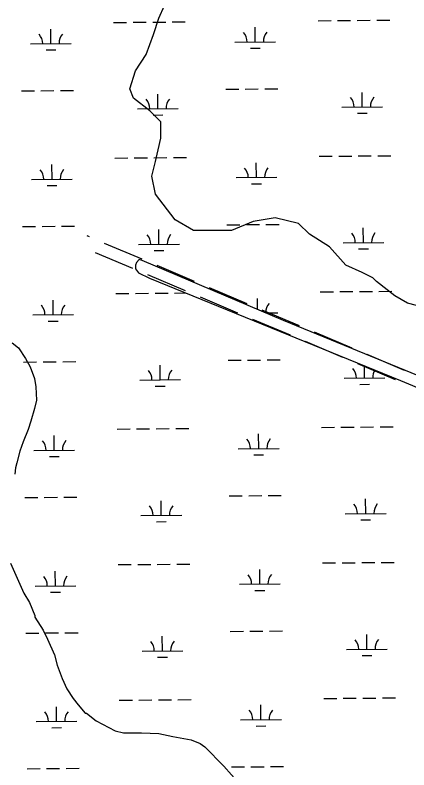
# Model space of a CAD drawing. Extents: x 3568792 to 3606828, y 529143 to 554785.
# Drawn here: x 3580377 to 3581344, y 549084 to 550936 of the extents above; entities that cross this region are included whole.
import ezdxf

# ---------------------------------------------------------------- set-up
doc = ezdxf.new("R2010")
doc.units = 0
for name, color, linetype in [('V-ROAD-CNTR', 7, 'Continuous'), ('V-SITE-VEGE', 7, 'Continuous'), ('V-WETL-SWMP', 7, 'Continuous')]:
    doc.layers.add(name, color=color, linetype=linetype)

msp = doc.modelspace()

# ---------------------------------------------------------------- linework, layer by layer
at = {"layer": 'V-ROAD-CNTR'}
for p, q in [((3580560.1, 550391.8), (3580553.7, 550394.5)), ((3580689, 550337.2), (3580596.9, 550376.2)), ((3580666.3, 550314.2), (3580574.2, 550353.2)), ((3580817.9, 550282.6), (3580725.9, 550321.6)), ((3580795.2, 550259.6), (3580703.1, 550298.6)), ((3580946.9, 550228), (3580854.8, 550267)), ((3580924.1, 550205.1), (3580832, 550244)), ((3581075.8, 550173.4), (3580983.7, 550212.4)), ((3581053.1, 550150.5), (3580961, 550189.5)), ((3581204.7, 550118.9), (3581112.6, 550157.8)), ((3581182, 550095.9), (3581089.9, 550134.9)), ((3581333.6, 550064.3), (3581241.5, 550103.3)), ((3581310.9, 550041.3), (3581218.8, 550080.3))]:
    msp.add_line(p, q, dxfattribs=at)
at = {"layer": 'V-SITE-VEGE'}
for p, q in [((3580730.4, 550928.7), (3580743.7, 550959.9)), ((3580717, 550888.6), (3580730.4, 550928.7)), ((3580699.2, 550839.6), (3580717, 550888.6)), ((3580672.5, 550799.5), (3580699.2, 550839.6)), ((3580659.1, 550755), (3580672.5, 550799.5)), ((3580668, 550732.7), (3580659.1, 550755)), ((3580708.1, 550701.5), (3580668, 550732.7)), ((3580734.8, 550674.7), (3580708.1, 550701.5)), ((3580734.8, 550634.6), (3580734.8, 550674.7)), ((3580721.5, 550576.7), (3580734.8, 550634.6)), ((3580712.5, 550541.1), (3580721.5, 550576.7)), ((3580721.5, 550496.5), (3580712.5, 550541.1)), ((3580770.4, 550434.1), (3580721.5, 550496.5)), ((3580815, 550407.4), (3580770.4, 550434.1)), ((3580961.9, 550429.7), (3580908.5, 550407.4)), ((3581015.3, 550438.6), (3580961.9, 550429.7)), ((3581073.2, 550425.2), (3581015.3, 550438.6)), ((3581099.9, 550398.5), (3581073.2, 550425.2)), ((3580908.5, 550407.4), (3580815, 550407.4)), ((3581148.9, 550367.3), (3581099.9, 550398.5)), ((3581189, 550322.7), (3581148.9, 550367.3)), ((3581229.1, 550304.9), (3581189, 550322.7)), ((3581255.8, 550291.6), (3581229.1, 550304.9)), ((3581264.7, 550282.6), (3581255.8, 550291.6)), ((3581309.2, 550247), (3581264.7, 550282.6)), ((3581340.4, 550229.2), (3581309.2, 550247)), ((3581442.8, 550202.4), (3581340.4, 550229.2))]:
    msp.add_line(p, q, dxfattribs=at)
for points in [[(3580370, 550132.4), (3580385.7, 550119.8), (3580402.9, 550093.2), (3580413.9, 550072.8), (3580424.9, 550044.6), (3580428.1, 550024.3), (3580429.7, 549991.3), (3580425, 549971), (3580415.6, 549939.6), (3580409.3, 549919.2), (3580396.8, 549889.4), (3580389, 549865.9), (3580381.2, 549837.7), (3580378.1, 549825.1), (3580376.5, 549809.5)], [(3580365.7, 549591.6), (3580398.7, 549517.9), (3580412.8, 549494.4), (3580425.4, 549463.1), (3580425.4, 549458.4), (3580445.8, 549427), (3580456.8, 549405.1), (3580474, 549365.9)], [(3580474, 549365.9), (3580480.3, 549340.8), (3580492.9, 549307.9), (3580503.9, 549282.8), (3580519.6, 549259.3), (3580532.1, 549243.7), (3580549.4, 549223.3)], [(3580549.4, 549223.3), (3580552.5, 549223.3), (3580576, 549204.5), (3580623.1, 549179.5), (3580643.5, 549174.8), (3580687.4, 549174.8), (3580729.7, 549173.3), (3580764.2, 549165.5), (3580809.7, 549157.7), (3580831.6, 549148.3), (3580842.6, 549140.4), (3580889.7, 549093.4), (3580946.1, 549029.2)]]:
    msp.add_lwpolyline(points, dxfattribs=at)
at = {"layer": 'V-WETL-SWMP'}
for p, q in [((3581120.9, 550922.5), (3581152.9, 550922.8)), ((3581168.9, 550922.9), (3581200.9, 550923.2)), ((3581216.9, 550923.3), (3581248.9, 550923.6)), ((3581264.9, 550923.7), (3581296.9, 550924)), ((3580619, 550918.3), (3580651, 550918.5)), ((3580667, 550918.7), (3580699, 550919)), ((3580715, 550919.1), (3580747, 550919.4)), ((3580763, 550919.5), (3580795, 550919.8)), ((3580966.7, 550870.5), (3580966.4, 550906.5)), ((3580464.8, 550866.2), (3580464.5, 550902.2)), ((3580414.8, 550865.8), (3580514.8, 550866.7)), ((3580916.7, 550870), (3581016.7, 550870.9)), ((3580453, 550850.7), (3580477, 550850.9)), ((3580954.9, 550854.9), (3580978.9, 550855.1)), ((3580990.3, 550755.2), (3581022.3, 550755.5)), ((3580392.4, 550750.2), (3580424.4, 550750.5)), ((3580440.4, 550750.6), (3580472.4, 550750.9)), ((3580488.4, 550751), (3580520.4, 550751.3)), ((3580727.6, 550706.6), (3580727.3, 550742.6)), ((3580894.3, 550754.4), (3580926.3, 550754.7)), ((3580942.3, 550754.8), (3580974.3, 550755.1)), ((3581229.5, 550710.8), (3581229.2, 550746.8)), ((3580677.6, 550706.2), (3580777.6, 550707)), ((3581179.5, 550710.4), (3581279.5, 550711.2)), ((3580715.8, 550691.1), (3580739.8, 550691.3)), ((3581217.7, 550695.3), (3581241.7, 550695.5)), ((3581123.7, 550589.8), (3581155.7, 550590.1)), ((3581171.7, 550590.3), (3581203.7, 550590.5)), ((3581219.7, 550590.7), (3581251.7, 550590.9)), ((3581267.7, 550591.1), (3581299.7, 550591.3)), ((3580621.8, 550585.6), (3580653.8, 550585.9)), ((3580669.8, 550586), (3580701.8, 550586.3)), ((3580717.8, 550586.4), (3580749.8, 550586.7)), ((3580765.8, 550586.8), (3580797.8, 550587.1)), ((3580969.5, 550537.8), (3580969.2, 550573.8)), ((3580467.7, 550533.6), (3580467.3, 550569.6)), ((3580417.7, 550533.1), (3580517.6, 550534)), ((3580919.5, 550537.4), (3581019.5, 550538.2)), ((3580455.8, 550518), (3580479.8, 550518.2)), ((3580957.7, 550522.3), (3580981.7, 550522.5)), ((3580945.1, 550422.2), (3580977.1, 550422.4)), ((3580993.1, 550422.6), (3581025.1, 550422.8)), ((3580395.2, 550417.5), (3580427.2, 550417.8)), ((3580443.2, 550417.9), (3580475.2, 550418.2)), ((3580491.2, 550418.3), (3580523.2, 550418.6)), ((3580730.4, 550373.9), (3580730.1, 550409.9)), ((3580897.1, 550421.8), (3580929.1, 550422)), ((3581232.3, 550378.2), (3581232, 550414.2)), ((3580680.4, 550373.5), (3580780.4, 550374.3)), ((3581182.3, 550377.7), (3581282.3, 550378.6)), ((3580718.6, 550358.4), (3580742.6, 550358.6)), ((3581220.5, 550362.6), (3581244.5, 550362.8)), ((3580675.2, 550329.5), (3580672.9, 550322.6)), ((3580682.1, 550336.4), (3580675.2, 550329.5)), ((3580689, 550334.1), (3580682.1, 550336.4)), ((3581036.2, 550186.9), (3580689, 550334.1)), ((3580672.9, 550322.6), (3580672.9, 550313.4)), ((3580672.9, 550313.4), (3580679.8, 550304.2)), ((3580679.8, 550304.2), (3580707.4, 550290.4)), ((3580707.4, 550290.4), (3581323.7, 550039.8)), ((3581126.5, 550257.2), (3581158.5, 550257.5)), ((3581174.5, 550257.6), (3581206.5, 550257.9)), ((3581222.5, 550258), (3581254.5, 550258.3)), ((3581270.5, 550258.4), (3581302.5, 550258.7)), ((3580470.5, 550200.9), (3580470.2, 550236.9)), ((3580624.6, 550253), (3580656.6, 550253.2)), ((3580672.6, 550253.4), (3580704.6, 550253.6)), ((3580720.6, 550253.8), (3580752.6, 550254)), ((3580768.6, 550254.2), (3580795.9, 550254.4)), ((3580972.3, 550214), (3580972, 550241.1)), ((3580420.5, 550200.5), (3580520.5, 550201.3)), ((3580992.8, 550205.3), (3581022.3, 550205.6)), ((3580458.6, 550185.4), (3580482.6, 550185.6)), ((3581367.3, 550051.3), (3581036.2, 550186.9)), ((3580899.9, 550089.1), (3580931.9, 550089.4)), ((3580947.9, 550089.5), (3580979.9, 550089.8)), ((3580995.9, 550089.9), (3581027.9, 550090.2)), ((3580398, 550084.9), (3580430, 550085.1)), ((3580446, 550085.3), (3580478, 550085.5)), ((3580494, 550085.7), (3580526, 550085.9)), ((3580733.2, 550041.3), (3580732.9, 550077.3)), ((3581235.1, 550045.5), (3581234.9, 550075.9)), ((3580683.3, 550040.8), (3580783.2, 550041.7)), ((3581185.1, 550045.1), (3581285.1, 550045.9)), ((3581323.7, 550039.8), (3581907.8, 549789.1)), ((3580721.4, 550025.7), (3580745.4, 550025.9)), ((3581223.3, 550030), (3581247.3, 550030.2)), ((3581129.3, 549924.5), (3581161.3, 549924.8)), ((3581177.3, 549924.9), (3581209.3, 549925.2)), ((3581225.3, 549925.3), (3581257.3, 549925.6)), ((3581273.3, 549925.7), (3581305.3, 549926)), ((3580473.3, 549868.2), (3580473, 549904.2)), ((3580627.4, 549920.3), (3580659.4, 549920.6)), ((3580675.4, 549920.7), (3580707.4, 549921)), ((3580723.4, 549921.1), (3580755.4, 549921.4)), ((3580771.4, 549921.5), (3580803.4, 549921.8)), ((3580975.2, 549872.5), (3580974.9, 549908.5)), ((3580423.3, 549867.8), (3580523.3, 549868.7)), ((3580925.2, 549872.1), (3581025.2, 549872.9)), ((3580461.4, 549852.7), (3580485.4, 549852.9)), ((3580963.3, 549856.9), (3580987.3, 549857.1)), ((3580902.7, 549756.4), (3580934.7, 549756.7)), ((3580950.7, 549756.8), (3580982.7, 549757.1)), ((3580998.7, 549757.2), (3581030.7, 549757.5)), ((3580400.8, 549752.2), (3580432.8, 549752.5)), ((3580448.8, 549752.6), (3580480.8, 549752.9)), ((3580496.8, 549753), (3580528.8, 549753.3)), ((3580736.1, 549708.6), (3580735.8, 549744.6)), ((3581237.9, 549712.8), (3581237.6, 549748.8)), ((3580686.1, 549708.2), (3580786.1, 549709)), ((3581187.9, 549712.4), (3581287.9, 549713.2)), ((3580724.2, 549693.1), (3580748.2, 549693.3)), ((3581226.1, 549697.3), (3581250.1, 549697.5)), ((3580726.2, 549588.4), (3580758.2, 549588.7)), ((3580774.2, 549588.8), (3580806.2, 549589.1)), ((3581132.1, 549591.9), (3581164.1, 549592.1)), ((3581180.1, 549592.3), (3581212.1, 549592.5)), ((3581228.1, 549592.7), (3581260.1, 549592.9)), ((3581276.1, 549593.1), (3581308.1, 549593.3)), ((3580476.1, 549535.6), (3580475.8, 549571.6)), ((3580630.2, 549587.6), (3580662.2, 549587.9)), ((3580678.2, 549588), (3580710.2, 549588.3)), ((3580978, 549539.8), (3580977.7, 549575.8)), ((3580426.1, 549535.2), (3580526.1, 549536)), ((3580928, 549539.4), (3581028, 549540.2)), ((3580464.2, 549520), (3580488.2, 549520.3)), ((3580966.1, 549524.3), (3580990.1, 549524.5)), ((3580905.5, 549423.8), (3580937.5, 549424)), ((3580953.5, 549424.2), (3580985.5, 549424.4)), ((3581001.5, 549424.6), (3581033.5, 549424.8)), ((3580403.6, 549419.5), (3580435.6, 549419.8)), ((3580451.6, 549419.9), (3580483.6, 549420.2)), ((3580499.6, 549420.3), (3580531.6, 549420.6)), ((3580738.9, 549375.9), (3580738.6, 549411.9)), ((3581240.8, 549380.2), (3581240.4, 549416.2)), ((3580688.9, 549375.5), (3580788.9, 549376.4)), ((3581190.8, 549379.7), (3581290.8, 549380.6)), ((3580727, 549360.4), (3580751, 549360.6)), ((3581228.9, 549364.6), (3581252.9, 549364.8)), ((3580633, 549255), (3580665, 549255.2)), ((3580681, 549255.4), (3580713, 549255.6)), ((3580729, 549255.8), (3580761, 549256)), ((3580777, 549256.2), (3580809, 549256.4)), ((3581134.9, 549259.2), (3581166.9, 549259.5)), ((3581182.9, 549259.6), (3581214.9, 549259.9)), ((3581230.9, 549260), (3581262.9, 549260.3)), ((3581278.9, 549260.4), (3581310.9, 549260.7)), ((3580478.9, 549202.9), (3580478.6, 549238.9)), ((3580980.8, 549207.2), (3580980.5, 549243.2)), ((3580428.9, 549202.5), (3580528.9, 549203.3)), ((3580930.8, 549206.7), (3581030.8, 549207.6)), ((3580467, 549187.4), (3580491, 549187.6)), ((3580968.9, 549191.6), (3580992.9, 549191.8)), ((3580908.3, 549091.1), (3580940.3, 549091.4)), ((3580956.3, 549091.5), (3580988.3, 549091.8)), ((3581004.3, 549091.9), (3581036.3, 549092.2)), ((3580406.4, 549086.9), (3580438.4, 549087.1)), ((3580454.4, 549087.3), (3580486.4, 549087.5)), ((3580502.4, 549087.7), (3580534.4, 549088))]:
    msp.add_line(p, q, dxfattribs=at)
for centre, start, end in [((3580409.6, 550866.2), 359.7115, 41.2552), ((3580520.1, 550867.2), 139.7115, 181.2552), ((3580911.5, 550870.5), 359.7115, 41.2552), ((3581022, 550871.4), 139.7115, 181.2552), ((3580672.4, 550706.6), 359.7115, 41.2552), ((3580782.9, 550707.5), 139.7115, 181.2552), ((3581174.3, 550710.8), 359.7115, 41.2552), ((3581284.8, 550711.8), 139.7115, 181.2552), ((3580412.4, 550533.6), 359.7115, 41.2552), ((3580522.9, 550534.5), 139.7115, 181.2552), ((3580914.3, 550537.8), 359.7115, 41.2552), ((3581024.8, 550538.7), 139.7115, 181.2552), ((3580675.2, 550373.9), 359.7115, 41.2552), ((3580785.7, 550374.9), 139.7115, 181.2552), ((3581177.1, 550378.2), 359.7115, 41.2552), ((3581287.6, 550379.1), 139.7115, 181.2552), ((3580415.2, 550200.9), 359.7115, 41.2552), ((3580525.7, 550201.8), 139.7115, 181.2552), ((3580917.1, 550205.1), 34.4514, 41.2552), ((3581027.6, 550206.1), 139.7115, 180.9171), ((3580678, 550041.3), 359.7115, 41.2552), ((3580788.5, 550042.2), 139.7115, 181.2552), ((3581179.9, 550045.5), 359.7115, 41.2552), ((3581290.4, 550046.4), 147.4865, 181.2552), ((3580418, 549868.3), 359.7115, 41.2552), ((3580528.5, 549869.2), 139.7115, 181.2552), ((3580919.9, 549872.5), 359.7115, 41.2552), ((3581030.4, 549873.4), 139.7115, 181.2552), ((3580680.8, 549708.6), 359.7115, 41.2552), ((3580791.3, 549709.5), 139.7115, 181.2552), ((3581182.7, 549712.8), 359.7115, 41.2552), ((3581293.2, 549713.8), 139.7115, 181.2552), ((3580420.8, 549535.6), 359.7115, 41.2552), ((3580531.3, 549536.5), 139.7115, 181.2552), ((3580922.7, 549539.8), 359.7115, 41.2552), ((3581033.2, 549540.8), 139.7115, 181.2552), ((3581185.5, 549380.2), 359.7115, 41.2552), ((3581296, 549381.1), 139.7115, 181.2552), ((3580683.6, 549375.9), 359.7115, 41.2552), ((3580794.1, 549376.9), 139.7115, 181.2552), ((3580423.6, 549202.9), 359.7115, 41.2552), ((3580534.1, 549203.9), 139.7115, 181.2552), ((3580925.5, 549207.2), 359.7115, 41.2552), ((3581036, 549208.1), 139.7115, 181.2552)]:
    msp.add_arc(centre, 35.2, start, end, dxfattribs=at)

doc.saveas('drawing.dxf')
